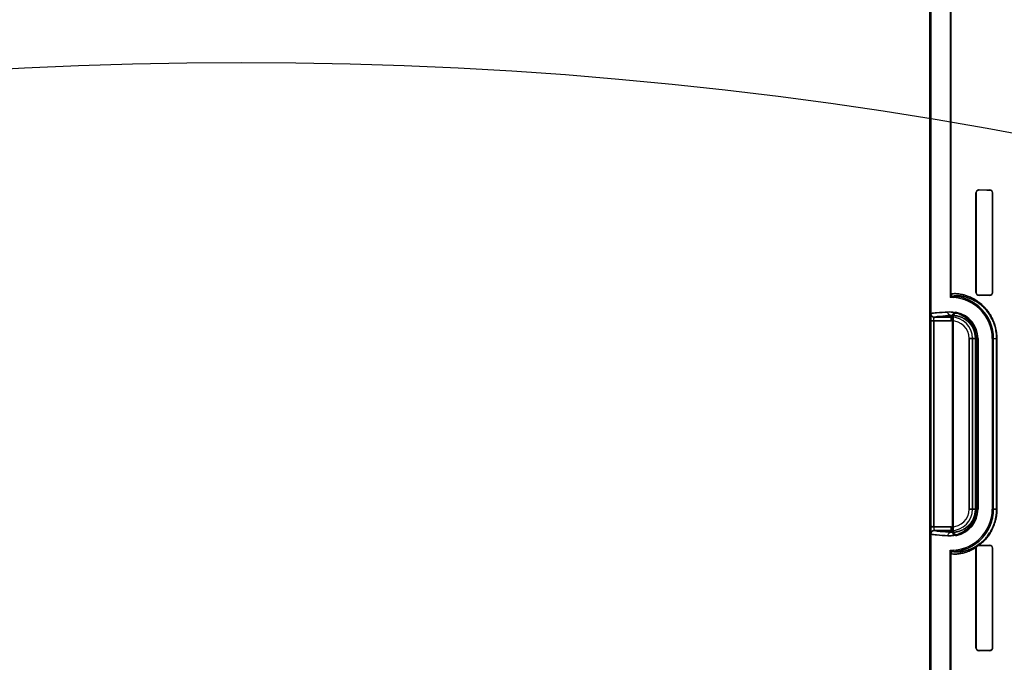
# Model space of a CAD drawing. Header units: millimetres. Extents: x 0 to 297, y 0 to 210.
# Tile 365 of 455: x 241.271 to 242.24, y 158.271 to 158.904. Entities that reach past the tile are written whole.
import ezdxf

# ---------------------------------------------------------------- set-up
doc = ezdxf.new("R2010")
doc.units = ezdxf.units.MM
doc.header["$LTSCALE"] = 16.335
doc.layers.get('0').update_dxf_attribs({"linetype": 'CONTINUOUS'})
for name, color, linetype in [('AXES_REF', 7, 'CONTINUOUS'), ('INTFCLR_1', 7, 'CONTINUOUS'), ('INTFCLR_72935', 7, 'CONTINUOUS')]:
    doc.layers.add(name, color=color, linetype=linetype)

msp = doc.modelspace()

# ---------------------------------------------------------------- linework, layer by layer
at = {"color": 7, "linetype": 'Continuous'}
for radius in [6.78708, 6.7865, 6.74304]:
    msp.add_circle((241.48891, 154.71148), radius, dxfattribs=at)
for radius, start, end in [(6.72, 278.277129, 261.722871), (6.874, 113.082594, 269.618979)]:
    msp.add_arc((241.48891, 154.71148), radius, start, end, dxfattribs=at)
at = {"layer": 'AXES_REF', "color": 9, "linetype": 'Continuous'}
msp.add_circle((241.48891, 154.71148), 4.15, dxfattribs=at)
at = {"layer": 'AXES_REF', "color": 7, "linetype": 'Continuous'}
msp.add_arc((241.48891, 154.71148), 6.874, 113.082685, 66.917315, dxfattribs=at)
at = {"layer": 'AXES_REF', "color": 9, "linetype": 'Continuous'}
msp.add_arc((241.48891, 154.71148), 6.19116, 94.411812, 85.588188, dxfattribs=at)
at = {"layer": 'INTFCLR_1', "color": 6, "linetype": 'Continuous'}
for p, q in [((242.16702, 157.16147), (242.16702, 159.03047)), ((242.16825, 157.16147), (242.16825, 159.03048)), ((242.18679, 159.03086), (242.18679, 158.63315)), ((242.18802, 158.63315), (242.18802, 159.03087)), ((242.21231, 158.73297), (242.21231, 158.63497)), ((242.21249, 158.73297), (242.21249, 158.63497)), ((242.22863, 158.63497), (242.22863, 158.73297)), ((242.22877, 158.63497), (242.22877, 158.73297)), ((242.18925, 158.39904), (242.18925, 158.61189)), ((242.18987, 158.61112), (242.18987, 158.39981)), ((242.21381, 158.42147), (242.21381, 158.58947)), ((242.21442, 158.58947), (242.21442, 158.42147)), ((242.22842, 158.58947), (242.22842, 158.42147)), ((242.22966, 158.42147), (242.22966, 158.58947)), ((242.21536, 158.38598), (242.21559, 158.38598)), ((242.18679, 158.37778), (242.18679, 157.53415)), ((242.18802, 157.53415), (242.18802, 158.37778)), ((242.21242, 158.38375), (242.21231, 158.38297)), ((242.21231, 158.38297), (242.21231, 158.28497)), ((242.21249, 158.38297), (242.21249, 158.28497)), ((242.22863, 158.28497), (242.22863, 158.38297)), ((242.22877, 158.28497), (242.22877, 158.38297))]:
    msp.add_line(p, q, dxfattribs=at)
at = {"layer": 'INTFCLR_1', "color": 9, "linetype": 'Continuous'}
for p, q in [((242.21536, 158.73582), (242.21536, 158.73598)), ((242.22586, 158.7359), (242.22586, 158.73575)), ((242.21231, 158.73297), (242.21249, 158.73297)), ((242.22863, 158.73297), (242.22877, 158.73297)), ((242.18802, 158.63315), (242.18679, 158.63315)), ((242.18996, 158.62982), (242.19002, 158.63106)), ((242.21249, 158.63497), (242.21231, 158.63497)), ((242.21536, 158.63195), (242.21536, 158.63212)), ((242.22586, 158.63218), (242.22586, 158.63203)), ((242.22877, 158.63497), (242.22863, 158.63497)), ((242.18802, 158.61053), (242.1713, 158.61053)), ((242.18802, 158.60703), (242.18802, 158.6121)), ((242.16742, 158.40391), (242.16742, 158.60703)), ((242.17092, 158.60703), (242.17092, 158.40391)), ((242.17092, 158.60703), (242.18802, 158.60703)), ((242.20558, 158.58947), (242.20558, 158.42147)), ((242.20558, 158.58947), (242.2122, 158.58947)), ((242.20908, 158.42147), (242.20908, 158.58947)), ((242.21179, 158.42147), (242.21179, 158.58947)), ((242.2122, 158.58947), (242.2122, 158.42147)), ((242.21381, 158.58947), (242.21442, 158.58947)), ((242.22842, 158.58947), (242.23296, 158.58947)), ((242.2327, 158.42147), (242.2327, 158.58947)), ((242.23296, 158.58947), (242.23296, 158.42147)), ((242.2122, 158.42147), (242.20558, 158.42147)), ((242.21442, 158.42147), (242.21381, 158.42147)), ((242.22842, 158.42147), (242.23296, 158.42147)), ((242.18802, 158.40391), (242.16742, 158.40391)), ((242.1713, 158.40041), (242.18802, 158.40041)), ((242.18802, 158.39884), (242.18802, 158.40391)), ((242.21536, 158.38582), (242.21536, 158.38598)), ((242.22586, 158.3859), (242.22586, 158.38575)), ((242.18679, 158.37778), (242.18802, 158.37778)), ((242.19002, 158.37988), (242.18996, 158.38111)), ((242.21231, 158.38297), (242.21249, 158.38297)), ((242.22863, 158.38297), (242.22877, 158.38297)), ((242.21249, 158.28497), (242.21231, 158.28497)), ((242.21536, 158.28195), (242.21536, 158.28212)), ((242.22586, 158.28218), (242.22586, 158.28203)), ((242.22877, 158.28497), (242.22863, 158.28497))]:
    msp.add_line(p, q, dxfattribs=at)
at = {"layer": 'INTFCLR_1', "color": 7, "linetype": 'Continuous'}
for p, q in [((242.16742, 158.60703), (242.17092, 158.60703)), ((242.17092, 158.60703), (242.16742, 158.60635)), ((242.21302, 158.38538), (242.21596, 158.38742)), ((242.21456, 158.38588), (242.21536, 158.38598))]:
    msp.add_line(p, q, dxfattribs=at)
for points in [[(242.21536, 158.73582), (242.21525, 158.73581), (242.21514, 158.73581), (242.21504, 158.7358), (242.21495, 158.73579), (242.21485, 158.73577), (242.21476, 158.73576), (242.21467, 158.73574), (242.21458, 158.73571), (242.2145, 158.73569)], [(242.2145, 158.63225), (242.21458, 158.63222), (242.21467, 158.6322), (242.21476, 158.63218), (242.21485, 158.63216), (242.21495, 158.63215), (242.21504, 158.63214), (242.21514, 158.63213), (242.21525, 158.63212), (242.21536, 158.63212)], [(242.21536, 158.38582), (242.21525, 158.38581), (242.21514, 158.38581), (242.21504, 158.3858), (242.21495, 158.38579), (242.21485, 158.38577), (242.21476, 158.38576), (242.21467, 158.38574), (242.21458, 158.38571), (242.2145, 158.38569)], [(242.2145, 158.28225), (242.21458, 158.28222), (242.21467, 158.2822), (242.21476, 158.28218), (242.21485, 158.28216), (242.21495, 158.28215), (242.21504, 158.28214), (242.21514, 158.28213), (242.21525, 158.28212), (242.21536, 158.28212)]]:
    msp.add_lwpolyline(points, dxfattribs=at)
at = {"layer": 'INTFCLR_1', "color": 6, "linetype": 'Continuous'}
for centre, radius, start, end in [((242.21533, 158.73297), 0.00302, 89.50362, 179.98999), ((242.22584, 158.73297), 0.00294, 0.00525, 89.60102), ((242.19012, 158.63315), 0.00333, 179.99746, 267.24366), ((242.19012, 158.63315), 0.0021, 179.99671, 267.24365), ((242.18802, 158.58947), 0.0404, 0, 87.24801), ((242.18802, 158.58947), 0.04164, 0, 87.24795), ((242.21533, 158.63497), 0.00302, 180.00973, 270.49665), ((242.22584, 158.63497), 0.00294, 270.39896, 359.99473), ((242.18802, 158.58947), 0.0264, 0, 78.11108), ((242.18802, 158.58947), 0.02579, 0, 76.16476), ((242.18802, 158.42147), 0.0404, 272.75212, 360), ((242.18802, 158.42147), 0.04164, 272.75212, 360), ((242.18802, 158.42147), 0.0264, 281.88892, 360), ((242.18802, 158.42147), 0.02579, 283.83524, 360), ((242.22584, 158.38297), 0.00294, 0.00526, 89.60101), ((242.19012, 158.37778), 0.00333, 92.75478, 180.00406), ((242.19012, 158.37778), 0.0021, 92.75557, 180.00404), ((242.21533, 158.28497), 0.00302, 180.00972, 270.49666), ((242.22584, 158.28497), 0.00294, 270.39895, 359.99474)]:
    msp.add_arc(centre, radius, start, end, dxfattribs=at)
at = {"layer": 'INTFCLR_1', "color": 9, "linetype": 'Continuous'}
for centre, radius, start, end in [((242.18802, 158.58947), 0.02106, 0, 90), ((242.14435, 158.57545), 0.05783, 38.08566, 39.05885), ((242.14413, 158.56937), 0.06741, 42.04405, 42.95982), ((242.18802, 158.58947), 0.01756, 0, 90), ((242.18802, 158.42147), 0.02106, 270, 360), ((242.18802, 158.42147), 0.01756, 270, 360), ((242.14435, 158.43548), 0.05783, 320.94115, 321.91434), ((242.14413, 158.44157), 0.06741, 317.04018, 317.95595), ((242.17392, 158.4422), 0.06905, 307.50067, 307.73876)]:
    msp.add_arc(centre, radius, start, end, dxfattribs=at)
at = {"layer": 'INTFCLR_1', "color": 6, "linetype": 'Continuous'}
for centre, major_axis, start_param, end_param in [((242.55311, 158.73647), (0.36509, 0), -2.752157, -2.682293), ((242.55311, 158.73647), (0.38609, 0), -2.635828, -2.582258), ((242.55311, 158.63147), (0.38609, 0), 2.582258, 2.635828), ((242.55311, 158.63147), (0.36509, 0), 2.682293, 2.752157), ((242.55311, 158.38647), (0.38609, 0), -2.635828, -2.582258), ((242.55311, 158.38647), (0.36509, 0), -2.750492, -2.682293), ((242.55311, 158.28147), (0.38609, 0), 2.582258, 2.635828), ((242.55311, 158.28147), (0.36509, 0), 2.682293, 2.752157)]:
    msp.add_ellipse(centre, major_axis=major_axis, ratio=0.003491, start_param=start_param, end_param=end_param, dxfattribs=at)
at = {"layer": 'INTFCLR_1', "color": 7, "linetype": 'Continuous'}
for points, knots in [([(242.21536, 158.73582), (242.21478, 158.73581), (242.21329, 158.73539), (242.21249, 158.73385), (242.21249, 158.73297)], [0, 0, 0, 0, 0.395381, 1, 1, 1, 1]), ([(242.21249, 158.63497), (242.21249, 158.63448), (242.21284, 158.63301), (242.2144, 158.63213), (242.21536, 158.63212)], [0, 0, 0, 0, 0.336726, 1, 1, 1, 1]), ([(242.1678, 158.61403), (242.16766, 158.61344), (242.16752, 158.61236), (242.16747, 158.61066), (242.16743, 158.60892), (242.16742, 158.60767), (242.16742, 158.60703)], [0, 0, 0, 0, 0.254529, 0.468727, 0.724038, 1, 1, 1, 1]), ([(242.16742, 158.60635), (242.16742, 158.6068), (242.16743, 158.60791), (242.16744, 158.60942), (242.16747, 158.61084), (242.16753, 158.61208), (242.16757, 158.61314), (242.1677, 158.61377), (242.16775, 158.61401), (242.1678, 158.61403)], [0, 0, 0, 0, 0.175397, 0.431591, 0.587669, 0.724327, 0.92272, 0.977155, 1, 1, 1, 1]), ([(242.16742, 158.40391), (242.16742, 158.40326), (242.16743, 158.40202), (242.16747, 158.40027), (242.16752, 158.39858), (242.16766, 158.39749), (242.1678, 158.39691)], [0, 0, 0, 0, 0.276496, 0.531662, 0.745675, 1, 1, 1, 1]), ([(242.16785, 158.39686), (242.16771, 158.3967), (242.16759, 158.39816), (242.1675, 158.39903), (242.16744, 158.40147), (242.16742, 158.40302), (242.16742, 158.40391)], [0, 0, 0, 0, 0.090819, 0.306507, 0.625182, 1, 1, 1, 1]), ([(242.1713, 158.40041), (242.17041, 158.40041), (242.16855, 158.39966), (242.16781, 158.3978), (242.1678, 158.39691)], [0, 0, 0, 0, 0.499668, 1, 1, 1, 1]), ([(242.16785, 158.39686), (242.16784, 158.39754), (242.16819, 158.39872), (242.1695, 158.40004), (242.17067, 158.40039), (242.17134, 158.40039)], [0, 0, 0, 0, 0.3693, 0.633266, 1, 1, 1, 1]), ([(242.17092, 158.40391), (242.17092, 158.40332), (242.17111, 158.40238), (242.17071, 158.40049), (242.1713, 158.40041)], [0, 0, 0, 0, 0.49759, 1, 1, 1, 1]), ([(242.17092, 158.40391), (242.17092, 158.40368), (242.17092, 158.4028), (242.171, 158.40157), (242.17108, 158.40082), (242.17125, 158.40033), (242.17134, 158.40039)], [0, 0, 0, 0, 0.187795, 0.747323, 0.915487, 1, 1, 1, 1]), ([(242.21536, 158.38598), (242.2151, 158.38599), (242.21373, 158.38584), (242.21245, 158.38454), (242.21231, 158.38342)], [0, 0, 0, 0, 0.185755, 1, 1, 1, 1]), ([(242.21242, 158.38375), (242.21256, 158.38428), (242.21312, 158.38523), (242.21408, 158.38576), (242.21456, 158.38588)], [0, 0, 0, 0, 0.523294, 1, 1, 1, 1]), ([(242.21536, 158.38582), (242.21478, 158.38581), (242.21329, 158.38539), (242.21249, 158.38385), (242.21249, 158.38297)], [0, 0, 0, 0, 0.395381, 1, 1, 1, 1]), ([(242.2145, 158.38569), (242.21399, 158.38553), (242.21294, 158.38485), (242.21249, 158.38363), (242.21249, 158.38297)], [0, 0, 0, 0, 0.445547, 1, 1, 1, 1]), ([(242.21249, 158.28497), (242.21249, 158.28448), (242.21284, 158.28301), (242.2144, 158.28213), (242.21536, 158.28212)], [0, 0, 0, 0, 0.336727, 1, 1, 1, 1]), ([(242.21249, 158.28497), (242.21249, 158.28448), (242.21279, 158.28328), (242.21383, 158.28245), (242.2145, 158.28225)], [0, 0, 0, 0, 0.408558, 1, 1, 1, 1])]:
    msp.add_open_spline(points, degree=3, knots=knots, dxfattribs=at)
at = {"layer": 'INTFCLR_1', "color": 6, "linetype": 'Continuous'}
for points, knots in [([(242.22863, 158.73297), (242.22863, 158.73344), (242.22828, 158.73487), (242.22678, 158.73575), (242.22586, 158.73575)], [0, 0, 0, 0, 0.338868, 1, 1, 1, 1]), ([(242.22586, 158.63218), (242.2264, 158.63219), (242.22784, 158.6326), (242.22863, 158.6341), (242.22863, 158.63497)], [0, 0, 0, 0, 0.38412, 1, 1, 1, 1]), ([(242.1678, 158.61403), (242.16781, 158.61336), (242.16816, 158.61219), (242.16946, 158.61088), (242.17063, 158.61053), (242.1713, 158.61053)], [0, 0, 0, 0, 0.368233, 0.632346, 1, 1, 1, 1]), ([(242.17092, 158.60703), (242.17092, 158.60725), (242.17092, 158.60795), (242.17096, 158.60911), (242.17102, 158.60983), (242.17118, 158.61057), (242.1713, 158.61053)], [0, 0, 0, 0, 0.183094, 0.600161, 0.893212, 1, 1, 1, 1]), ([(242.18925, 158.61189), (242.18925, 158.61245), (242.18954, 158.61359), (242.19092, 158.61517), (242.19257, 158.61549), (242.19346, 158.6153)], [0, 0, 0, 0, 0.275736, 0.551416, 1, 1, 1, 1]), ([(242.19419, 158.61451), (242.19363, 158.61465), (242.19244, 158.61464), (242.19055, 158.61363), (242.18987, 158.61206), (242.18987, 158.61112)], [0, 0, 0, 0, 0.276184, 0.550189, 1, 1, 1, 1]), ([(242.19346, 158.39563), (242.19291, 158.39552), (242.19174, 158.39556), (242.18991, 158.39659), (242.18925, 158.39813), (242.18925, 158.39904)], [0, 0, 0, 0, 0.275737, 0.551417, 1, 1, 1, 1]), ([(242.18987, 158.39981), (242.18987, 158.39924), (242.19016, 158.39808), (242.19159, 158.39649), (242.19328, 158.3962), (242.19419, 158.39643)], [0, 0, 0, 0, 0.276184, 0.550188, 1, 1, 1, 1]), ([(242.22863, 158.38297), (242.22863, 158.38344), (242.22828, 158.38487), (242.22678, 158.38575), (242.22586, 158.38575)], [0, 0, 0, 0, 0.338868, 1, 1, 1, 1]), ([(242.22586, 158.28218), (242.2264, 158.28219), (242.22784, 158.2826), (242.22863, 158.2841), (242.22863, 158.28497)], [0, 0, 0, 0, 0.38412, 1, 1, 1, 1])]:
    msp.add_open_spline(points, degree=3, knots=knots, dxfattribs=at)
at = {"layer": 'INTFCLR_1', "color": 9, "linetype": 'Continuous'}
for points, knots in [([(242.23296, 158.58947), (242.23296, 158.59156), (242.23274, 158.59467), (242.23204, 158.59868), (242.23135, 158.60151), (242.23053, 158.60416), (242.22931, 158.60736), (242.22791, 158.61029), (242.22637, 158.61295), (242.22485, 158.6153), (242.22326, 158.61743), (242.22161, 158.61936), (242.22003, 158.62105), (242.2174, 158.62358), (242.21365, 158.6265), (242.20988, 158.62875), (242.20705, 158.63013), (242.20453, 158.6312), (242.20162, 158.6322), (242.19842, 158.633), (242.19565, 158.63347), (242.19331, 158.6337), (242.19111, 158.63376), (242.18938, 158.63365), (242.18836, 158.63344), (242.18802, 158.63325), (242.18802, 158.63315)], [0, 0, 0, 0, 0.08893, 0.132011, 0.173108, 0.212468, 0.249881, 0.318491, 0.350341, 0.380752, 0.437099, 0.463383, 0.488564, 0.535543, 0.618398, 0.689853, 0.722078, 0.752118, 0.806066, 0.852663, 0.892337, 0.925392, 0.952138, 0.9869, 0.995923, 1, 1, 1, 1]), ([(242.2327, 158.58947), (242.2327, 158.59147), (242.2325, 158.59444), (242.23183, 158.59827), (242.23117, 158.60097), (242.23039, 158.6035), (242.22923, 158.60655), (242.2279, 158.60935), (242.22643, 158.61189), (242.22499, 158.61413), (242.22348, 158.61617), (242.22191, 158.618), (242.22041, 158.61962), (242.21791, 158.62203), (242.21435, 158.62481), (242.21076, 158.62696), (242.20807, 158.62827), (242.20568, 158.62928), (242.20292, 158.63023), (242.19988, 158.63098), (242.19726, 158.63142), (242.19504, 158.63162), (242.19295, 158.63168), (242.19131, 158.63155), (242.19033, 158.63135), (242.19002, 158.63115), (242.19002, 158.63106)], [0, 0, 0, 0, 0.089224, 0.132436, 0.173653, 0.213115, 0.250631, 0.319387, 0.351277, 0.381743, 0.43815, 0.464426, 0.489622, 0.53661, 0.61937, 0.690723, 0.722858, 0.752849, 0.80664, 0.853071, 0.892552, 0.925464, 0.952119, 0.986803, 0.995829, 1, 1, 1, 1]), ([(242.18468, 158.6156), (242.18096, 158.61539), (242.17534, 158.61496), (242.16966, 158.61453), (242.1678, 158.61403)], [0, 0, 0, 0, 0.65997, 1, 1, 1, 1]), ([(242.1713, 158.61053), (242.17313, 158.61103), (242.17877, 158.61146), (242.18433, 158.61189), (242.18802, 158.6121)], [0, 0, 0, 0, 0.34006, 1, 1, 1, 1]), ([(242.2122, 158.58947), (242.2122, 158.59032), (242.21212, 158.59199), (242.21176, 158.59442), (242.21121, 158.5967), (242.21052, 158.59878), (242.20971, 158.60066), (242.20883, 158.60235), (242.2079, 158.60387), (242.20664, 158.60565), (242.20501, 158.60756), (242.20296, 158.60948), (242.20092, 158.61103), (242.19832, 158.61265), (242.19515, 158.61411), (242.19199, 158.61501), (242.18959, 158.61542), (242.18738, 158.61565), (242.18574, 158.61566), (242.18468, 158.6156)], [0, 0, 0, 0, 0.060038, 0.118407, 0.173434, 0.225157, 0.273236, 0.317913, 0.359927, 0.399488, 0.471671, 0.537033, 0.597282, 0.652863, 0.753131, 0.842852, 0.884685, 0.924766, 1, 1, 1, 1]), ([(242.18802, 158.6121), (242.18716, 158.6121), (242.18536, 158.6129), (242.18468, 158.61471), (242.18468, 158.6156)], [0, 0, 0, 0, 0.491806, 1, 1, 1, 1]), ([(242.21179, 158.58947), (242.21179, 158.59021), (242.21172, 158.59167), (242.21141, 158.59379), (242.21093, 158.59577), (242.21033, 158.59758), (242.20963, 158.59922), (242.20887, 158.60069), (242.20806, 158.60201), (242.20697, 158.60356), (242.20556, 158.60522), (242.20378, 158.60688), (242.20202, 158.60822), (242.19977, 158.60962), (242.19704, 158.61087), (242.1943, 158.61164), (242.19224, 158.61198), (242.19034, 158.61216), (242.18893, 158.61216), (242.18802, 158.6121)], [0, 0, 0, 0, 0.060434, 0.119179, 0.174526, 0.226533, 0.274834, 0.319701, 0.361882, 0.401549, 0.473859, 0.53926, 0.599417, 0.654917, 0.754785, 0.844025, 0.885573, 0.925375, 1, 1, 1, 1]), ([(242.18468, 158.39534), (242.18574, 158.39528), (242.18796, 158.39529), (242.19142, 158.39577), (242.19512, 158.39681), (242.1983, 158.39827), (242.2009, 158.39989), (242.20258, 158.40116), (242.20391, 158.40235), (242.2053, 158.40372), (242.20701, 158.40573), (242.20856, 158.40807), (242.2097, 158.41025), (242.21051, 158.41213), (242.21121, 158.41422), (242.21176, 158.41649), (242.21212, 158.41893), (242.2122, 158.42061), (242.2122, 158.42147)], [0, 0, 0, 0, 0.075054, 0.156481, 0.24598, 0.346456, 0.402329, 0.462581, 0.494703, 0.528376, 0.600472, 0.681052, 0.725905, 0.774254, 0.826015, 0.881343, 0.9393, 1, 1, 1, 1]), ([(242.18802, 158.39884), (242.18893, 158.39878), (242.19084, 158.39878), (242.19381, 158.39916), (242.19701, 158.40005), (242.19975, 158.4013), (242.202, 158.4027), (242.20378, 158.40405), (242.20555, 158.40572), (242.20729, 158.40776), (242.20863, 158.4098), (242.20962, 158.41169), (242.21032, 158.41333), (242.21093, 158.41515), (242.21141, 158.41713), (242.21172, 158.41926), (242.21179, 158.42072), (242.21179, 158.42147)], [0, 0, 0, 0, 0.074448, 0.155315, 0.244334, 0.344412, 0.400204, 0.46036, 0.526187, 0.598418, 0.679289, 0.724269, 0.772849, 0.824935, 0.880572, 0.938897, 1, 1, 1, 1]), ([(242.21559, 158.38598), (242.21603, 158.38633), (242.21693, 158.38705), (242.21876, 158.38864), (242.22107, 158.39092), (242.2238, 158.39414), (242.22596, 158.39727), (242.22761, 158.40013), (242.22882, 158.40254), (242.22974, 158.4047), (242.23042, 158.40654), (242.23108, 158.40853), (242.23165, 158.4106), (242.23212, 158.41275), (242.23252, 158.41501), (242.23287, 158.41792), (242.23296, 158.42028), (242.23296, 158.42147)], [0, 0, 0, 0, 0.041302, 0.084672, 0.177402, 0.279381, 0.393399, 0.455701, 0.521399, 0.591159, 0.627849, 0.665785, 0.744388, 0.78524, 0.82723, 0.912659, 1, 1, 1, 1]), ([(242.21619, 158.3876), (242.21661, 158.38793), (242.21747, 158.38861), (242.2192, 158.39013), (242.2214, 158.3923), (242.22399, 158.39537), (242.22604, 158.39836), (242.22761, 158.40109), (242.22876, 158.40339), (242.22964, 158.40545), (242.23029, 158.40722), (242.23092, 158.40911), (242.23146, 158.41109), (242.2319, 158.41314), (242.23228, 158.4153), (242.23261, 158.41808), (242.2327, 158.42033), (242.2327, 158.42147)], [0, 0, 0, 0, 0.041253, 0.084488, 0.177056, 0.278887, 0.392812, 0.455142, 0.520834, 0.59068, 0.62735, 0.665338, 0.744023, 0.784937, 0.826969, 0.912524, 1, 1, 1, 1]), ([(242.1678, 158.39691), (242.16966, 158.39641), (242.17534, 158.39598), (242.18096, 158.39554), (242.18468, 158.39534)], [0, 0, 0, 0, 0.34003, 1, 1, 1, 1]), ([(242.18802, 158.39884), (242.18433, 158.39904), (242.17877, 158.39948), (242.17313, 158.39991), (242.1713, 158.40041)], [0, 0, 0, 0, 0.65994, 1, 1, 1, 1]), ([(242.18468, 158.39534), (242.18468, 158.39622), (242.18536, 158.39804), (242.18716, 158.39883), (242.18802, 158.39884)], [0, 0, 0, 0, 0.508194, 1, 1, 1, 1]), ([(242.19002, 158.37988), (242.19002, 158.37978), (242.19035, 158.37959), (242.19137, 158.37937), (242.19284, 158.37927), (242.19449, 158.3793), (242.19644, 158.37942), (242.19935, 158.37982), (242.20255, 158.3806), (242.20545, 158.38158), (242.20791, 158.38258), (242.21052, 158.38387), (242.21228, 158.3849), (242.21317, 158.38547)], [0, 0, 0, 0, 0.011899, 0.037722, 0.136802, 0.184987, 0.240751, 0.375776, 0.544638, 0.643257, 0.751141, 0.869416, 1, 1, 1, 1]), ([(242.18802, 158.37778), (242.18802, 158.37768), (242.18838, 158.37749), (242.18944, 158.37728), (242.191, 158.37719), (242.19273, 158.37722), (242.19479, 158.37736), (242.19786, 158.37779), (242.20123, 158.37862), (242.20429, 158.37965), (242.20687, 158.38071), (242.20963, 158.38206), (242.21147, 158.38315), (242.21242, 158.38375)], [0, 0, 0, 0, 0.011564, 0.037372, 0.136444, 0.184719, 0.240584, 0.375854, 0.544932, 0.643354, 0.751309, 0.869733, 1, 1, 1, 1])]:
    msp.add_open_spline(points, degree=3, knots=knots, dxfattribs=at)
at = {"layer": 'INTFCLR_1', "color": 7, "linetype": 'Continuous'}
for points in [[(242.21231, 158.38342), (242.21218, 158.3841), (242.21246, 158.38498), (242.21302, 158.38538)], [(242.21317, 158.38547), (242.21266, 158.38511), (242.21236, 158.38437), (242.21242, 158.38375)]]:
    msp.add_open_spline(points, degree=3, dxfattribs=at)
at = {"layer": 'INTFCLR_1', "color": 9, "linetype": 'Continuous'}
for points in [[(242.21596, 158.38742), (242.21556, 158.38709), (242.21534, 158.3865), (242.21536, 158.38598)], [(242.21619, 158.3876), (242.21575, 158.38723), (242.21552, 158.38655), (242.21559, 158.38598)]]:
    msp.add_open_spline(points, degree=3, dxfattribs=at)
at = {"layer": 'INTFCLR_72935', "color": 6, "linetype": 'Continuous'}
for p, q in [((242.16702, 159.03047), (242.16702, 157.16147)), ((242.16825, 157.16147), (242.16825, 159.03049)), ((242.18679, 159.03085), (242.18679, 158.62985)), ((242.18802, 158.6311), (242.18802, 159.03087)), ((242.21231, 158.63497), (242.21231, 158.73297)), ((242.21249, 158.63497), (242.21249, 158.73297)), ((242.22863, 158.73297), (242.22863, 158.63497)), ((242.22877, 158.73297), (242.22877, 158.63497)), ((242.18925, 158.61189), (242.18925, 158.39904)), ((242.18987, 158.39981), (242.18987, 158.61112)), ((242.21381, 158.58947), (242.21381, 158.42147)), ((242.21442, 158.42147), (242.21442, 158.58947)), ((242.22842, 158.58947), (242.22842, 158.42147)), ((242.22966, 158.42147), (242.22966, 158.58947)), ((242.21559, 158.38598), (242.21536, 158.38598)), ((242.18679, 157.53085), (242.18679, 158.38108)), ((242.18802, 157.5321), (242.18802, 158.37983)), ((242.21242, 158.38375), (242.21231, 158.38297)), ((242.21231, 158.28497), (242.21231, 158.38297)), ((242.21249, 158.28497), (242.21249, 158.38297)), ((242.22863, 158.38297), (242.22863, 158.28497)), ((242.22877, 158.38297), (242.22877, 158.28497))]:
    msp.add_line(p, q, dxfattribs=at)
at = {"layer": 'INTFCLR_72935', "color": 9, "linetype": 'Continuous'}
for p, q in [((242.21536, 158.73598), (242.21536, 158.73582)), ((242.22586, 158.73575), (242.22586, 158.7359)), ((242.21249, 158.73297), (242.21231, 158.73297)), ((242.22877, 158.73297), (242.22863, 158.73297)), ((242.21231, 158.63497), (242.21249, 158.63497)), ((242.21536, 158.63212), (242.21536, 158.63195)), ((242.22586, 158.63203), (242.22586, 158.63218)), ((242.22863, 158.63497), (242.22877, 158.63497)), ((242.1713, 158.61053), (242.18802, 158.61053)), ((242.18802, 158.60703), (242.18802, 158.6121)), ((242.16742, 158.40391), (242.16742, 158.60703)), ((242.18802, 158.60703), (242.16742, 158.60703)), ((242.17092, 158.40391), (242.17092, 158.60703)), ((242.20558, 158.42147), (242.20558, 158.58947)), ((242.2122, 158.58947), (242.20558, 158.58947)), ((242.20908, 158.58947), (242.20908, 158.42147)), ((242.21179, 158.58947), (242.21179, 158.42147)), ((242.2122, 158.58947), (242.2122, 158.42147)), ((242.21442, 158.58947), (242.21381, 158.58947)), ((242.22842, 158.58947), (242.23296, 158.58947)), ((242.2327, 158.58947), (242.2327, 158.42147)), ((242.23296, 158.58947), (242.23296, 158.42147)), ((242.20558, 158.42147), (242.2122, 158.42147)), ((242.21381, 158.42147), (242.21442, 158.42147)), ((242.23296, 158.42147), (242.22842, 158.42147)), ((242.17092, 158.40391), (242.18802, 158.40391)), ((242.18802, 158.40041), (242.1713, 158.40041)), ((242.18802, 158.39884), (242.18802, 158.40391)), ((242.21536, 158.38598), (242.21536, 158.38582)), ((242.22586, 158.38575), (242.22586, 158.3859)), ((242.21249, 158.38297), (242.21231, 158.38297)), ((242.22877, 158.38297), (242.22863, 158.38297)), ((242.21231, 158.28497), (242.21249, 158.28497)), ((242.21536, 158.28212), (242.21536, 158.28195)), ((242.22586, 158.28203), (242.22586, 158.28218)), ((242.22863, 158.28497), (242.22877, 158.28497))]:
    msp.add_line(p, q, dxfattribs=at)
at = {"layer": 'INTFCLR_72935', "color": 7, "linetype": 'Continuous'}
for p, q in [((242.17092, 158.40391), (242.16742, 158.40458)), ((242.16742, 158.40391), (242.17092, 158.40391)), ((242.21596, 158.38742), (242.21304, 158.38539)), ((242.21536, 158.38598), (242.21456, 158.38588))]:
    msp.add_line(p, q, dxfattribs=at)
for points in [[(242.2145, 158.73569), (242.21458, 158.73571), (242.21467, 158.73574), (242.21476, 158.73576), (242.21485, 158.73577), (242.21495, 158.73579), (242.21504, 158.7358), (242.21514, 158.73581), (242.21525, 158.73581), (242.21536, 158.73582)], [(242.21536, 158.63212), (242.21525, 158.63212), (242.21514, 158.63213), (242.21504, 158.63214), (242.21495, 158.63215), (242.21485, 158.63216), (242.21476, 158.63218), (242.21467, 158.6322), (242.21458, 158.63222), (242.2145, 158.63225)], [(242.2145, 158.38569), (242.21458, 158.38571), (242.21467, 158.38574), (242.21476, 158.38576), (242.21485, 158.38577), (242.21495, 158.38579), (242.21504, 158.3858), (242.21514, 158.38581), (242.21525, 158.38581), (242.21536, 158.38582)], [(242.21536, 158.28212), (242.21525, 158.28212), (242.21514, 158.28213), (242.21504, 158.28214), (242.21495, 158.28215), (242.21485, 158.28216), (242.21476, 158.28218), (242.21467, 158.2822), (242.21458, 158.28222), (242.2145, 158.28225)]]:
    msp.add_lwpolyline(points, dxfattribs=at)
at = {"layer": 'INTFCLR_72935', "color": 6, "linetype": 'Continuous'}
for centre, radius, start, end in [((242.21533, 158.73297), 0.00302, 89.50336, 179.9903), ((242.22584, 158.73297), 0.00294, 0.00524, 89.60102), ((242.26943, 158.54969), 0.11514, 134.99671, 135.87203), ((242.18802, 158.58947), 0.0404, 0, 91.75065), ((242.18802, 158.58947), 0.04164, 0, 90), ((242.21533, 158.63497), 0.00302, 180.00973, 270.49664), ((242.22584, 158.63497), 0.00294, 270.39896, 359.99473), ((242.18802, 158.58947), 0.0264, 0, 78.11108), ((242.18802, 158.58947), 0.02579, 0, 76.16476), ((242.18802, 158.42147), 0.0404, 268.24935, 360), ((242.18802, 158.42147), 0.04164, 270, 360), ((242.18802, 158.42147), 0.0264, 281.88892, 360), ((242.18802, 158.42147), 0.02579, 283.83524, 360), ((242.22584, 158.38297), 0.00294, 0.00526, 89.60101), ((242.26943, 158.46125), 0.11514, 224.12798, 225.0033), ((242.21533, 158.28497), 0.00302, 180.00972, 270.49666), ((242.22584, 158.28497), 0.00294, 270.39895, 359.99475)]:
    msp.add_arc(centre, radius, start, end, dxfattribs=at)
at = {"layer": 'INTFCLR_72935', "color": 9, "linetype": 'Continuous'}
for centre, radius, start, end in [((242.18802, 158.58947), 0.02106, 0, 90), ((242.14435, 158.57545), 0.05783, 38.08566, 39.05885), ((242.14413, 158.56937), 0.06741, 42.04405, 42.95982), ((242.18802, 158.58947), 0.01756, 0, 90), ((242.18802, 158.42147), 0.02106, 270, 360), ((242.18802, 158.42147), 0.01756, 270, 360), ((242.14435, 158.43548), 0.05783, 320.94115, 321.91434), ((242.14413, 158.44157), 0.06741, 317.04018, 317.95595), ((242.17392, 158.44221), 0.06905, 307.50067, 307.73876)]:
    msp.add_arc(centre, radius, start, end, dxfattribs=at)
at = {"layer": 'INTFCLR_72935', "color": 6, "linetype": 'Continuous'}
for centre, major_axis, start_param, end_param in [((242.55311, 158.73647), (0.36509, 0), -2.752157, -2.682293), ((242.55311, 158.73647), (0.38609, 0), -2.635828, -2.582258), ((242.55311, 158.63147), (0.38609, 0), 2.582258, 2.635828), ((242.55311, 158.63147), (0.36509, 0), 2.682293, 2.752157), ((242.55311, 158.38647), (0.38609, 0), -2.635828, -2.582258), ((242.55311, 158.38647), (0.36509, 0), -2.750492, -2.682293), ((242.55311, 158.28147), (0.38609, 0), 2.582258, 2.635828), ((242.55311, 158.28147), (0.36509, 0), 2.682293, 2.752157)]:
    msp.add_ellipse(centre, major_axis=major_axis, ratio=0.003491, start_param=start_param, end_param=end_param, dxfattribs=at)
at = {"layer": 'INTFCLR_72935', "color": 7, "linetype": 'Continuous'}
for points, knots in [([(242.21249, 158.73297), (242.21249, 158.73345), (242.21284, 158.73493), (242.2144, 158.73581), (242.21536, 158.73582)], [0, 0, 0, 0, 0.336727, 1, 1, 1, 1]), ([(242.21536, 158.63212), (242.21478, 158.63213), (242.21329, 158.63254), (242.21249, 158.63409), (242.21249, 158.63497)], [0, 0, 0, 0, 0.39538, 1, 1, 1, 1]), ([(242.16785, 158.61407), (242.16771, 158.61424), (242.16759, 158.61278), (242.1675, 158.61191), (242.16744, 158.60947), (242.16742, 158.60791), (242.16742, 158.60703)], [0, 0, 0, 0, 0.090819, 0.306507, 0.625182, 1, 1, 1, 1]), ([(242.16742, 158.60703), (242.16742, 158.60768), (242.16743, 158.60892), (242.16747, 158.61066), (242.16752, 158.61236), (242.16766, 158.61345), (242.1678, 158.61403)], [0, 0, 0, 0, 0.276496, 0.531662, 0.745675, 1, 1, 1, 1]), ([(242.1678, 158.61403), (242.16781, 158.61314), (242.16855, 158.61128), (242.17041, 158.61053), (242.1713, 158.61053)], [0, 0, 0, 0, 0.500332, 1, 1, 1, 1]), ([(242.17134, 158.61055), (242.17067, 158.61055), (242.1695, 158.6109), (242.16819, 158.61222), (242.16784, 158.6134), (242.16785, 158.61407)], [0, 0, 0, 0, 0.366734, 0.6307, 1, 1, 1, 1]), ([(242.17092, 158.60703), (242.17092, 158.60761), (242.17111, 158.60855), (242.17071, 158.61045), (242.1713, 158.61053)], [0, 0, 0, 0, 0.49759, 1, 1, 1, 1]), ([(242.17092, 158.60703), (242.17092, 158.60725), (242.17092, 158.60813), (242.171, 158.60937), (242.17108, 158.61012), (242.17125, 158.6106), (242.17134, 158.61055)], [0, 0, 0, 0, 0.187795, 0.747323, 0.915487, 1, 1, 1, 1]), ([(242.16742, 158.40458), (242.16742, 158.40413), (242.16743, 158.40302), (242.16744, 158.40152), (242.16747, 158.4001), (242.16753, 158.39885), (242.16757, 158.3978), (242.1677, 158.39717), (242.16775, 158.39692), (242.1678, 158.39691)], [0, 0, 0, 0, 0.175397, 0.431591, 0.587669, 0.724327, 0.92272, 0.977155, 1, 1, 1, 1]), ([(242.1678, 158.39691), (242.16766, 158.39749), (242.16752, 158.39858), (242.16747, 158.40028), (242.16743, 158.40202), (242.16742, 158.40326), (242.16742, 158.40391)], [0, 0, 0, 0, 0.254529, 0.468727, 0.724038, 1, 1, 1, 1]), ([(242.21231, 158.38342), (242.21234, 158.38364), (242.21267, 158.38451), (242.21362, 158.3857), (242.21486, 158.38599), (242.21536, 158.38598)], [0, 0, 0, 0, 0.152305, 0.649953, 1, 1, 1, 1]), ([(242.21249, 158.38297), (242.21249, 158.38345), (242.21284, 158.38493), (242.2144, 158.38581), (242.21536, 158.38582)], [0, 0, 0, 0, 0.336727, 1, 1, 1, 1]), ([(242.21249, 158.38297), (242.21249, 158.38345), (242.21279, 158.38465), (242.21383, 158.38548), (242.2145, 158.38569)], [0, 0, 0, 0, 0.408559, 1, 1, 1, 1]), ([(242.21536, 158.28212), (242.21478, 158.28213), (242.21329, 158.28254), (242.21249, 158.28409), (242.21249, 158.28497)], [0, 0, 0, 0, 0.39538, 1, 1, 1, 1]), ([(242.2145, 158.28225), (242.21399, 158.2824), (242.21294, 158.28308), (242.21249, 158.28431), (242.21249, 158.28497)], [0, 0, 0, 0, 0.445546, 1, 1, 1, 1])]:
    msp.add_open_spline(points, degree=3, knots=knots, dxfattribs=at)
at = {"layer": 'INTFCLR_72935', "color": 6, "linetype": 'Continuous'}
for points, knots in [([(242.22586, 158.73575), (242.2264, 158.73575), (242.22784, 158.73533), (242.22863, 158.73384), (242.22863, 158.73297)], [0, 0, 0, 0, 0.38412, 1, 1, 1, 1]), ([(242.18802, 158.63315), (242.18802, 158.63263), (242.18844, 158.63155), (242.1895, 158.63108), (242.19002, 158.63106)], [0, 0, 0, 0, 0.499677, 1, 1, 1, 1]), ([(242.22863, 158.63497), (242.22863, 158.63441), (242.2282, 158.63297), (242.22671, 158.63219), (242.22586, 158.63218)], [0, 0, 0, 0, 0.393321, 1, 1, 1, 1]), ([(242.19346, 158.6153), (242.19291, 158.61542), (242.19174, 158.61538), (242.18991, 158.61435), (242.18925, 158.6128), (242.18925, 158.61189)], [0, 0, 0, 0, 0.275735, 0.551416, 1, 1, 1, 1]), ([(242.18987, 158.61112), (242.18987, 158.6117), (242.19016, 158.61285), (242.19159, 158.61445), (242.19328, 158.61473), (242.19419, 158.61451)], [0, 0, 0, 0, 0.276184, 0.550188, 1, 1, 1, 1]), ([(242.1678, 158.39691), (242.16781, 158.3978), (242.16855, 158.39966), (242.17041, 158.40041), (242.1713, 158.40041)], [0, 0, 0, 0, 0.500332, 1, 1, 1, 1]), ([(242.17092, 158.40391), (242.17092, 158.40369), (242.17091, 158.40279), (242.171, 158.40157), (242.17106, 158.40077), (242.17123, 158.40038), (242.1713, 158.40041)], [0, 0, 0, 0, 0.182656, 0.765186, 0.93597, 1, 1, 1, 1]), ([(242.18925, 158.39904), (242.18925, 158.39848), (242.18954, 158.39735), (242.19092, 158.39577), (242.19257, 158.39544), (242.19346, 158.39563)], [0, 0, 0, 0, 0.275736, 0.551416, 1, 1, 1, 1]), ([(242.19419, 158.39643), (242.19363, 158.39629), (242.19244, 158.3963), (242.19055, 158.39731), (242.18987, 158.39888), (242.18987, 158.39981)], [0, 0, 0, 0, 0.276184, 0.550189, 1, 1, 1, 1]), ([(242.22586, 158.38575), (242.2264, 158.38575), (242.22784, 158.38533), (242.22863, 158.38384), (242.22863, 158.38297)], [0, 0, 0, 0, 0.38412, 1, 1, 1, 1]), ([(242.19002, 158.37988), (242.1895, 158.37985), (242.18844, 158.37939), (242.18802, 158.37831), (242.18802, 158.37778)], [0, 0, 0, 0, 0.495571, 1, 1, 1, 1]), ([(242.22863, 158.28497), (242.22863, 158.28441), (242.2282, 158.28297), (242.22671, 158.28219), (242.22586, 158.28218)], [0, 0, 0, 0, 0.393321, 1, 1, 1, 1])]:
    msp.add_open_spline(points, degree=3, knots=knots, dxfattribs=at)
at = {"layer": 'INTFCLR_72935', "color": 9, "linetype": 'Continuous'}
for points, knots in [([(242.18802, 158.63315), (242.18802, 158.63325), (242.18836, 158.63345), (242.1894, 158.63365), (242.19113, 158.63376), (242.19334, 158.63369), (242.19568, 158.63347), (242.19844, 158.633), (242.20099, 158.63236), (242.20324, 158.63164), (242.2058, 158.6307), (242.20925, 158.62912), (242.21276, 158.62704), (242.21528, 158.62521), (242.21681, 158.62398), (242.21843, 158.6226), (242.22047, 158.62064), (242.22288, 158.61793), (242.22483, 158.61533), (242.22634, 158.613), (242.22789, 158.61033), (242.2293, 158.60739), (242.23052, 158.60419), (242.23135, 158.60153), (242.23204, 158.5987), (242.23274, 158.59468), (242.23296, 158.59156), (242.23296, 158.58947)], [0, 0, 0, 0, 0.004125, 0.013257, 0.048272, 0.075091, 0.1081, 0.147576, 0.194005, 0.220038, 0.247951, 0.309838, 0.381105, 0.421012, 0.442227, 0.464384, 0.51143, 0.562494, 0.618553, 0.648921, 0.6809, 0.749658, 0.787065, 0.826568, 0.867809, 0.910973, 1, 1, 1, 1]), ([(242.19002, 158.63106), (242.19002, 158.63115), (242.19034, 158.63135), (242.19133, 158.63156), (242.19297, 158.63168), (242.19507, 158.63162), (242.19728, 158.63141), (242.1999, 158.63098), (242.20232, 158.63038), (242.20446, 158.6297), (242.20689, 158.62881), (242.21017, 158.62731), (242.2135, 158.62532), (242.2159, 158.62358), (242.21735, 158.62241), (242.21889, 158.62109), (242.22083, 158.61922), (242.22312, 158.61664), (242.22497, 158.61417), (242.22641, 158.61193), (242.22788, 158.60939), (242.22922, 158.60658), (242.23038, 158.60352), (242.23117, 158.60099), (242.23183, 158.59828), (242.2325, 158.59444), (242.2327, 158.59147), (242.2327, 158.58947)], [0, 0, 0, 0, 0.004219, 0.013352, 0.048285, 0.075025, 0.107894, 0.147154, 0.193426, 0.21941, 0.247218, 0.308965, 0.380104, 0.419983, 0.441193, 0.463344, 0.510368, 0.561464, 0.61756, 0.647987, 0.680015, 0.748912, 0.786412, 0.826012, 0.867382, 0.910679, 1, 1, 1, 1]), ([(242.1678, 158.61403), (242.16966, 158.61453), (242.17534, 158.61496), (242.18096, 158.61539), (242.18468, 158.6156)], [0, 0, 0, 0, 0.34003, 1, 1, 1, 1]), ([(242.18802, 158.6121), (242.18433, 158.61189), (242.17877, 158.61146), (242.17313, 158.61103), (242.1713, 158.61053)], [0, 0, 0, 0, 0.65994, 1, 1, 1, 1]), ([(242.18468, 158.6156), (242.18574, 158.61566), (242.18796, 158.61564), (242.19142, 158.61517), (242.19512, 158.61412), (242.1983, 158.61267), (242.2009, 158.61104), (242.20258, 158.60977), (242.20391, 158.60859), (242.2053, 158.60722), (242.20701, 158.60521), (242.20856, 158.60287), (242.2097, 158.60069), (242.21051, 158.5988), (242.21121, 158.59672), (242.21176, 158.59444), (242.21212, 158.59201), (242.2122, 158.59033), (242.2122, 158.58947)], [0, 0, 0, 0, 0.075054, 0.156481, 0.24598, 0.346456, 0.402329, 0.462581, 0.494703, 0.528376, 0.600472, 0.681052, 0.725905, 0.774254, 0.826015, 0.881343, 0.9393, 1, 1, 1, 1]), ([(242.18802, 158.6121), (242.18716, 158.6121), (242.18536, 158.6129), (242.18468, 158.61471), (242.18468, 158.6156)], [0, 0, 0, 0, 0.491806, 1, 1, 1, 1]), ([(242.18802, 158.6121), (242.18893, 158.61216), (242.19084, 158.61216), (242.19381, 158.61177), (242.19701, 158.61088), (242.19975, 158.60963), (242.202, 158.60823), (242.20378, 158.60688), (242.20555, 158.60522), (242.20729, 158.60317), (242.20863, 158.60114), (242.20962, 158.59924), (242.21032, 158.5976), (242.21093, 158.59578), (242.21141, 158.5938), (242.21172, 158.59168), (242.21179, 158.59022), (242.21179, 158.58947)], [0, 0, 0, 0, 0.074448, 0.155315, 0.244334, 0.344412, 0.400204, 0.46036, 0.526187, 0.598418, 0.679289, 0.724269, 0.772849, 0.824935, 0.880572, 0.938897, 1, 1, 1, 1]), ([(242.2122, 158.42147), (242.2122, 158.42062), (242.21212, 158.41894), (242.21176, 158.41651), (242.21121, 158.41424), (242.21052, 158.41216), (242.20971, 158.41028), (242.20883, 158.40859), (242.2079, 158.40706), (242.20664, 158.40529), (242.20501, 158.40338), (242.20296, 158.40146), (242.20092, 158.3999), (242.19832, 158.39828), (242.19515, 158.39683), (242.19199, 158.39593), (242.18959, 158.39552), (242.18738, 158.39529), (242.18574, 158.39528), (242.18468, 158.39534)], [0, 0, 0, 0, 0.060038, 0.118407, 0.173434, 0.225157, 0.273236, 0.317913, 0.359927, 0.399488, 0.471671, 0.537033, 0.597282, 0.652863, 0.753131, 0.842852, 0.884685, 0.924766, 1, 1, 1, 1]), ([(242.21179, 158.42147), (242.21179, 158.42073), (242.21172, 158.41927), (242.21141, 158.41715), (242.21093, 158.41517), (242.21033, 158.41336), (242.20963, 158.41172), (242.20887, 158.41025), (242.20806, 158.40892), (242.20697, 158.40738), (242.20556, 158.40572), (242.20378, 158.40406), (242.20202, 158.40271), (242.19977, 158.40132), (242.19704, 158.40006), (242.1943, 158.3993), (242.19224, 158.39896), (242.19034, 158.39878), (242.18893, 158.39878), (242.18802, 158.39884)], [0, 0, 0, 0, 0.060434, 0.119179, 0.174526, 0.226533, 0.274834, 0.319701, 0.361882, 0.401549, 0.473859, 0.53926, 0.599417, 0.654917, 0.754785, 0.844025, 0.885573, 0.925375, 1, 1, 1, 1]), ([(242.23296, 158.42147), (242.23296, 158.42028), (242.23287, 158.41792), (242.23252, 158.41501), (242.23212, 158.41275), (242.23165, 158.41061), (242.23109, 158.40854), (242.23043, 158.40656), (242.22975, 158.40471), (242.22849, 158.40178), (242.22684, 158.39869), (242.22503, 158.39593), (242.22329, 158.39353), (242.22147, 158.39138), (242.21961, 158.38947), (242.21785, 158.38782), (242.2165, 158.38668), (242.21559, 158.38598)], [0, 0, 0, 0, 0.087306, 0.172771, 0.214702, 0.255452, 0.333836, 0.371689, 0.40842, 0.478155, 0.605761, 0.664668, 0.720237, 0.822994, 0.870656, 0.915877, 1, 1, 1, 1]), ([(242.2327, 158.42147), (242.2327, 158.42033), (242.23261, 158.41808), (242.23229, 158.4153), (242.2319, 158.41314), (242.23146, 158.41109), (242.23092, 158.40912), (242.2303, 158.40723), (242.22965, 158.40547), (242.22846, 158.40266), (242.22688, 158.39972), (242.22516, 158.39708), (242.2235, 158.39479), (242.22178, 158.39275), (242.22001, 158.39092), (242.21834, 158.38934), (242.21705, 158.38826), (242.21619, 158.3876)], [0, 0, 0, 0, 0.087439, 0.173026, 0.215013, 0.255815, 0.334291, 0.372174, 0.408927, 0.478714, 0.606308, 0.665206, 0.720727, 0.823373, 0.870944, 0.916075, 1, 1, 1, 1]), ([(242.18468, 158.39534), (242.18096, 158.39554), (242.17534, 158.39598), (242.16966, 158.39641), (242.1678, 158.39691)], [0, 0, 0, 0, 0.65997, 1, 1, 1, 1]), ([(242.1713, 158.40041), (242.17313, 158.39991), (242.17877, 158.39948), (242.18433, 158.39904), (242.18802, 158.39884)], [0, 0, 0, 0, 0.34006, 1, 1, 1, 1]), ([(242.18468, 158.39534), (242.18468, 158.39622), (242.18536, 158.39804), (242.18716, 158.39883), (242.18802, 158.39884)], [0, 0, 0, 0, 0.508194, 1, 1, 1, 1]), ([(242.21317, 158.38547), (242.21228, 158.3849), (242.21093, 158.3841), (242.20911, 158.38317), (242.20671, 158.38205), (242.204, 158.38103), (242.20103, 158.38023), (242.1986, 158.37972), (242.1964, 158.37942), (242.19445, 158.3793), (242.19281, 158.37927), (242.19136, 158.37937), (242.19034, 158.37959), (242.19002, 158.37978), (242.19002, 158.37988)], [0, 0, 0, 0, 0.130771, 0.191409, 0.249666, 0.456155, 0.544894, 0.625516, 0.760872, 0.816513, 0.864517, 0.962747, 0.98824, 1, 1, 1, 1]), ([(242.21242, 158.38375), (242.21147, 158.38315), (242.21005, 158.38231), (242.20814, 158.38133), (242.20561, 158.38015), (242.20275, 158.37908), (242.19963, 158.37823), (242.19707, 158.37768), (242.19475, 158.37736), (242.19269, 158.37722), (242.19097, 158.37719), (242.18942, 158.37728), (242.18837, 158.37749), (242.18802, 158.37768), (242.18802, 158.37778)], [0, 0, 0, 0, 0.130462, 0.191321, 0.249478, 0.455873, 0.544967, 0.625434, 0.761, 0.816773, 0.864854, 0.963108, 0.988581, 1, 1, 1, 1])]:
    msp.add_open_spline(points, degree=3, knots=knots, dxfattribs=at)
at = {"layer": 'INTFCLR_72935', "color": 7, "linetype": 'Continuous'}
for points in [[(242.21304, 158.38539), (242.21247, 158.38498), (242.21218, 158.38411), (242.21231, 158.38342)], [(242.21242, 158.38375), (242.21236, 158.38437), (242.21266, 158.38511), (242.21317, 158.38547)]]:
    msp.add_open_spline(points, degree=3, dxfattribs=at)
at = {"layer": 'INTFCLR_72935', "color": 9, "linetype": 'Continuous'}
for points in [[(242.21596, 158.38742), (242.21556, 158.38709), (242.21534, 158.3865), (242.21536, 158.38598)], [(242.21619, 158.3876), (242.21575, 158.38723), (242.21552, 158.38655), (242.21559, 158.38598)]]:
    msp.add_open_spline(points, degree=3, dxfattribs=at)

doc.saveas('drawing.dxf')
